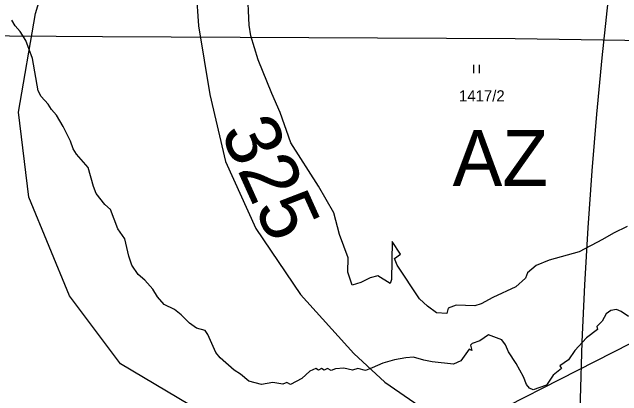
# Model space of a CAD drawing. Extents: x -706130 to -698555, y -971544 to -967260.
# Drawn here: x -705067 to -704957.8, y -969757.5 to -969688.8 of the extents above; entities that cross this region are included whole.
import ezdxf

# ---------------------------------------------------------------- set-up
doc = ezdxf.new("R2010")
doc.units = 0
for name, color, linetype in [('Docházková izochrona - VLAK N', 7, 'Continuous'), ('Hluková izofona', 7, 'Continuous'), ('KN_Parcelni cisla', 7, 'Continuous'), ('KN_Značky kultur', 7, 'Continuous'), ('Koridor pro revitalizaci a rozvolneni toku N', 7, 'Continuous'), ('Koridor pro revitalizaci a rozvolneni toku N ŠRAFY', 7, 'Continuous'), ('Regulační kódy v krajině S', 7, 'Continuous'), ('VPO pro zvysovani retencnich schopnosti uzemi_obrys N', 7, 'Continuous'), ('VPO pro zvysovani retencnich schopnosti uzemi_plocha N', 7, 'Continuous'), ('VÝŠKOPIS_vrstevnice výška', 7, 'Continuous'), ('VÝŠKOPIS_vrstevnice zesílená', 7, 'Continuous'), ('Záplavové území stanovene S', 7, 'Continuous'), ('Záplavového území_aktivní zóna S', 7, 'Continuous')]:
    doc.layers.add(name, color=color, linetype=linetype)

msp = doc.modelspace()

# ---------------------------------------------------------------- linework, layer by layer
at = {"layer": 'Docházková izochrona - VLAK N'}
msp.add_circle((-704165.45, -969778.77), 800, dxfattribs=at)
at = {"layer": 'Hluková izofona'}
msp.add_lwpolyline([(-705318.86, -969692.29), (-705159.16, -969692.4), (-705050.87, -969693.14), (-704976.92, -969693.51), (-704902.17, -969694.65)], dxfattribs=at)
at = {"layer": 'KN_Značky kultur'}
for p, q in [((-704984.28, -969699.73), (-704984.28, -969698.23)), ((-704983.28, -969699.73), (-704983.28, -969698.23))]:
    msp.add_line(p, q, dxfattribs=at)
at = {"layer": 'Koridor pro revitalizaci a rozvolneni toku N'}
msp.add_lwpolyline([(-704921.86, -969721.66), (-704956.2, -969748.12), (-704990.94, -969765.79), (-705010.44, -969767.62), (-705031.16, -969761.53), (-705047.61, -969751.78), (-705056.76, -969739.59), (-705064.07, -969721.92), (-705065.9, -969706.69), (-705062.85, -969689.02), (-705057.36, -969670.73), (-705051.27, -969647.58), (-705043.96, -969626.95), (-705038.5, -969613.75), (-705036.06, -969595.4), (-705040.12, -969590.8), (-705045.93, -969591.09)], dxfattribs=at)
at = {"layer": 'Koridor pro revitalizaci a rozvolneni toku N ŠRAFY'}
msp.add_lwpolyline([(-704921.86, -969721.66), (-704956.2, -969748.12), (-704990.94, -969765.79), (-705010.44, -969767.62), (-705031.16, -969761.53), (-705047.61, -969751.78), (-705056.76, -969739.59), (-705064.07, -969721.92), (-705065.9, -969706.69), (-705062.85, -969689.02), (-705057.36, -969670.73), (-705051.27, -969647.58), (-705043.96, -969626.95), (-705038.5, -969613.75), (-705036.06, -969595.4), (-705040.12, -969590.8), (-705045.93, -969591.09)], dxfattribs=at)
at = {"layer": 'VPO pro zvysovani retencnich schopnosti uzemi_obrys N'}
msp.add_lwpolyline([(-704921.86, -969721.66), (-704956.2, -969748.12), (-704990.94, -969765.79), (-705010.44, -969767.62), (-705031.16, -969761.53), (-705047.61, -969751.78), (-705056.76, -969739.59), (-705064.07, -969721.92), (-705065.9, -969706.69), (-705062.85, -969689.02), (-705057.36, -969670.73), (-705051.27, -969647.58), (-705043.96, -969626.95), (-705038.5, -969613.75), (-705036.06, -969595.4), (-705040.12, -969590.8), (-705045.93, -969591.09)], dxfattribs=at)
at = {"layer": 'VPO pro zvysovani retencnich schopnosti uzemi_plocha N'}
msp.add_lwpolyline([(-704921.86, -969721.66), (-704956.2, -969748.12), (-704990.94, -969765.79), (-705010.44, -969767.62), (-705031.16, -969761.53), (-705047.61, -969751.78), (-705056.76, -969739.59), (-705064.07, -969721.92), (-705065.9, -969706.69), (-705062.85, -969689.02), (-705057.36, -969670.73), (-705051.27, -969647.58), (-705043.96, -969626.95), (-705038.5, -969613.75), (-705036.06, -969595.4), (-705040.12, -969590.8), (-705045.93, -969591.09)], dxfattribs=at)
at = {"layer": 'VÝŠKOPIS_vrstevnice zesílená'}
msp.add_lwpolyline([(-704979.77, -969587.39), (-705009.17, -969608.74), (-705017.09, -969619.37), (-705023.79, -969630.79), (-705029.07, -969643.06), (-705030.93, -969649.05), (-705034.21, -969667.02), (-705034.49, -969679.01), (-705033.64, -969691.28), (-705031.64, -969703.55), (-705028.79, -969715.53), (-705023.36, -969727.52), (-705015.38, -969739.36), (-705005.82, -969749.92), (-705000.25, -969755.05), (-704986.98, -969764.18), (-704978.99, -969767.46), (-704967.01, -969769.46), (-704961.02, -969768.03), (-704938.48, -969754.77)], dxfattribs=at)
at = {"layer": 'Záplavové území stanovene S'}
msp.add_lwpolyline([(-704956.82, -969727.18), (-704959.29, -969728.38), (-704961.22, -969729.53), (-704965.41, -969731.72), (-704970.83, -969733.2), (-704973.12, -969734.14), (-704974.7, -969735.45), (-704975.05, -969736.45), (-704976.76, -969737.99), (-704980.93, -969739.88), (-704983.01, -969741.01), (-704984.14, -969741.38), (-704987.5, -969741.25), (-704988.93, -969741.82), (-704989.12, -969742.75), (-704991.02, -969742.62), (-704992.64, -969741.46), (-704994.02, -969740.12), (-704998.02, -969734.12), (-704998.52, -969732.88), (-704997.42, -969732.12), (-704998.92, -969729.88), (-704999.08, -969736.67), (-704999.31, -969737.38), (-705001.53, -969736.03), (-705002.86, -969736.36), (-705004.55, -969737.21), (-705006.09, -969737.66), (-705006.86, -969735.38), (-705006.84, -969732.8), (-705008.38, -969728.63), (-705009.38, -969724.73), (-705012.12, -969719.98), (-705017.08, -969712.17), (-705019, -969706.75), (-705020.5, -969703.38), (-705022.94, -969697.32), (-705024.25, -969693.05), (-705024.59, -969691.12), (-705024.87, -969684.62)], dxfattribs=at)
at = {"layer": 'Záplavového území_aktivní zóna S'}
msp.add_lwpolyline([(-704956.56, -969743.31), (-704957.88, -969742.38), (-704958.75, -969742.06), (-704959.75, -969742.19), (-704960.56, -969742.81), (-704961.31, -969744.12), (-704962.25, -969745.06), (-704962.12, -969745.62), (-704964.12, -969747.12), (-704966.19, -969749.38), (-704967.31, -969751.06), (-704968.88, -969752.12), (-704968.62, -969752.62), (-704970.06, -969753.81), (-704971.31, -969755.56), (-704973.69, -969756.44), (-704974.31, -969756.12), (-704974.88, -969755.44), (-704975.38, -969754.12), (-704976.69, -969751.69), (-704978.12, -969749.62), (-704978.62, -969748.38), (-704979.31, -969747.44), (-704981.69, -969746.56), (-704983.25, -969747.62), (-704984.62, -969748.12), (-704984.88, -969748.44), (-704984.69, -969749.38), (-704985.12, -969749.12), (-704986.62, -969751.25), (-704987.94, -969751.81), (-704991.75, -969751.38), (-704993.25, -969751.12), (-704995.12, -969750.56), (-704996.5, -969750.69), (-704998.5, -969751.06), (-705000.62, -969751.62), (-705002.5, -969752.5), (-705003.75, -969752.94), (-705005.12, -969752.62), (-705006.06, -969752.88), (-705007.62, -969752.56), (-705009.12, -969752.69), (-705009.88, -969752.94), (-705010.56, -969752.62), (-705011.12, -969752.88), (-705011.62, -969752.62), (-705012.12, -969752.88), (-705012.62, -969752.62), (-705013.69, -969753.06), (-705015.12, -969754.38), (-705017.19, -969755.44), (-705017.81, -969755.12), (-705018.56, -969755.38), (-705020.31, -969755.12), (-705022.38, -969755.44), (-705024.62, -969754.88), (-705026.12, -969753.62), (-705027.25, -969752.88), (-705029.75, -969750.69), (-705030.56, -969749.75), (-705032, -969746.5), (-705032.44, -969745.81), (-705034, -969745.38), (-705035.25, -969744.5), (-705036.75, -969743), (-705037.94, -969742.06), (-705039.81, -969741.12), (-705041, -969739.75), (-705041.81, -969738.38), (-705043.25, -969736.81), (-705044.44, -969735.75), (-705045.62, -969734.12), (-705046.12, -969732.5), (-705046.88, -969729.38), (-705048.12, -969727.62), (-705049.44, -969724.12), (-705050.44, -969723.25), (-705052, -969721.25), (-705052.5, -969720), (-705053.44, -969716.62), (-705055.5, -969714.25), (-705056.12, -969713.25), (-705056.62, -969711.88), (-705057.88, -969709.25), (-705059.12, -969707.25), (-705060, -969706.25), (-705060.62, -969705.25), (-705061.88, -969703.88), (-705062.38, -969702.88), (-705063.38, -969697.12), (-705064.62, -969693.88), (-705065.62, -969692.25), (-705066.5, -969691.25), (-705067.12, -969690.25)], dxfattribs=at)

# ---------------------------------------------------------------- texts
at = {"layer": 'KN_Parcelni cisla'}
msp.add_text('1417/2', height=2, dxfattribs=at).set_placement((-704986.96, -969704.79))
at = {"layer": 'Regulační kódy v krajině S'}
msp.add_text('AZ', height=10, dxfattribs=at).set_placement((-704988.11, -969719.93))
at = {"layer": 'VÝŠKOPIS_vrstevnice výška'}
msp.add_text('325', height=10, rotation=294.3437, dxfattribs=at).set_placement((-705029.81, -969710.24))

doc.saveas('drawing.dxf')
